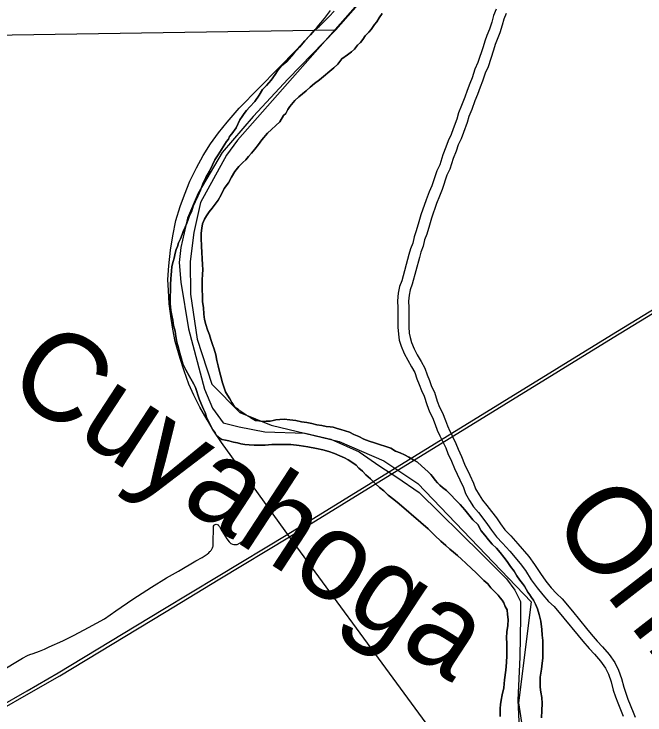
# Model space of a CAD drawing. Extents: x -59 to 82, y -3 to 49.
# Drawn here: x 3.527 to 4.614, y 18.989 to 20.198 of the extents above; entities that cross this region are included whole.
import ezdxf

# ---------------------------------------------------------------- set-up
doc = ezdxf.new("R2010")
doc.units = 0
for name, color, linetype in [('GM_X_City_Street', 7, 'Continuous'), ('GM_X_Corporation', 7, 'Continuous'), ('GM_X_Major_River', 7, 'Continuous'), ('GM_X_Major_River_Text', 7, 'Continuous'), ('GM_X_Minor_River', 7, 'Continuous'), ('GM_X_Minor_River_Text', 7, 'Continuous'), ('GM_X_Rail_Line', 7, 'Continuous'), ('SH_Data', 7, 'Continuous')]:
    doc.layers.add(name, color=color, linetype=linetype)

msp = doc.modelspace()

# ---------------------------------------------------------------- linework, layer by layer
at = {"layer": 'GM_X_City_Street'}
msp.add_lwpolyline([(3.5002, 19.0621), (3.5297, 19.08), (3.5416, 19.087), (3.5499, 19.0911), (3.554, 19.0929), (3.5598, 19.0949), (3.5707, 19.0989), (3.5792, 19.1025), (3.5874, 19.1062), (3.611, 19.1168), (3.6305, 19.1262), (3.6554, 19.1394), (3.683, 19.1548), (3.7025, 19.1684), (3.7314, 19.1886), (3.7638, 19.2091), (3.7895, 19.2251), (3.8104, 19.237), (3.8401, 19.2543), (3.8512, 19.2606), (3.8597, 19.266), (3.8626, 19.2684), (3.8646, 19.2704), (3.8654, 19.2713), (3.8662, 19.2724), (3.867, 19.2736), (3.8679, 19.2749), (3.8685, 19.2761), (3.869, 19.2772), (3.8695, 19.2785), (3.8699, 19.2799), (3.8702, 19.282), (3.8703, 19.2844), (3.8705, 19.313), (3.8708, 19.3144), (3.8716, 19.3159), (3.8725, 19.3169), (3.8738, 19.3175), (3.8751, 19.3178), (3.8769, 19.3174), (3.8785, 19.3165), (3.8795, 19.3154), (3.8808, 19.3138), (3.885, 19.3063), (3.8937, 19.2924), (3.8976, 19.2876), (3.9007, 19.2847), (3.9032, 19.2832), (3.9059, 19.2825), (3.9114, 19.2828), (3.9166, 19.2854), (3.9324, 19.2961)], dxfattribs=at)
at = {"layer": 'GM_X_Corporation'}
for points in [[(2.9277, 20.1527), (4.0816, 20.1703), (4.1198, 20.214), (4.1858, 20.2846), (4.2601, 20.3477), (4.2932, 20.3723), (4.3617, 20.4186), (4.3805, 20.4333), (4.3909, 20.4516), (4.3975, 20.4752), (4.3993, 20.5201), (4.3946, 20.6674), (4.3939, 20.7335), (4.3881, 20.7745), (4.3718, 20.8077), (4.338, 20.8454), (4.2876, 20.8805), (4.2424, 20.9), (2.1, 20.9)], [(4.1322, 20.2302), (3.9122, 19.9802), (3.8928, 19.9541), (3.848, 19.8723), (3.8365, 19.8209), (3.8303, 19.7708), (3.8311, 19.7144), (3.8426, 19.6368), (3.8677, 19.5595), (3.9162, 19.5102), (3.97, 19.4884), (4.0872, 19.4604), (4.1644, 19.4272), (4.2228, 19.3881), (4.4184, 19.1838), (4.3963, 19.0096), (4.4312, 18.7802)], [(2.9277, 20.1527), (4.0816, 20.1703), (3.9992, 20.0858), (3.9392, 20.0206), (3.8853, 19.9585), (3.8444, 19.8889), (3.8259, 19.8454), (3.8143, 19.7952), (3.8116, 19.7693), (3.8142, 19.7351), (3.8273, 19.6547), (3.8549, 19.5509), (3.869, 19.5177), (3.8874, 19.4928), (3.9148, 19.4855), (3.9589, 19.4768), (4.0287, 19.4745), (4.0728, 19.4644), (4.1215, 19.4428), (4.1574, 19.4181), (4.1865, 19.3987), (4.2254, 19.3725), (4.3328, 19.2665), (4.3757, 19.2237), (4.3903, 19.2041), (4.3997, 19.1844), (4.3999, 19.1578), (4.3984, 19.0887), (4.3955, 19.0142), (4.3975, 18.9656)]]:
    msp.add_lwpolyline(points, dxfattribs=at)
at = {"layer": 'GM_X_Major_River'}
for points in [[(4.0785, 20.2027), (4.0703, 20.1935), (4.062, 20.185), (4.053, 20.1758), (4.0448, 20.1696), (4.038, 20.1619), (4.0283, 20.1512), (4.0186, 20.1404), (4.0089, 20.1296), (3.9962, 20.115), (3.9879, 20.1081), (3.9819, 20.1012), (3.9767, 20.0935), (3.97, 20.0836), (3.9618, 20.0743), (3.9551, 20.0674), (3.9491, 20.0575), (3.9417, 20.0467), (3.9334, 20.0375), (3.9275, 20.0314), (3.9237, 20.026), (3.92, 20.0206), (3.9163, 20.0153), (3.9096, 20.0015), (3.9022, 19.9908), (3.8985, 19.9862), (3.8963, 19.9816), (3.8933, 19.9777), (3.8784, 19.9548), (3.8732, 19.9463), (3.8688, 19.9372), (3.8636, 19.9265), (3.8577, 19.9157), (3.8525, 19.905), (3.8481, 19.8936), (3.8437, 19.8837), (3.8393, 19.8737), (3.8356, 19.8661), (3.8327, 19.8562), (3.829, 19.85), (3.8268, 19.8432), (3.8246, 19.8371), (3.8216, 19.8302), (3.8187, 19.8241), (3.8165, 19.8172), (3.8136, 19.8096), (3.8106, 19.8027), (3.8084, 19.7966), (3.8062, 19.7912), (3.8048, 19.7851), (3.8026, 19.7767), (3.8012, 19.7707), (3.799, 19.7623), (3.7984, 19.7539), (3.7977, 19.7478), (3.797, 19.741), (3.7964, 19.7311), (3.7966, 19.7212), (3.796, 19.7098), (3.7961, 19.6984), (3.797, 19.6862), (3.7987, 19.6779), (3.8003, 19.6695), (3.8019, 19.6604), (3.8044, 19.6506), (3.806, 19.6415), (3.8077, 19.6316), (3.8101, 19.6218), (3.8125, 19.6127), (3.8149, 19.6044), (3.818, 19.5945), (3.8227, 19.5839), (3.829, 19.5726), (3.8336, 19.5643), (3.8368, 19.559), (3.8399, 19.5537), (3.8462, 19.5341), (3.8501, 19.5242), (3.8533, 19.5159), (3.8564, 19.5106), (3.8588, 19.5023), (3.8627, 19.494)], [(3.8627, 19.494), (3.8588, 19.5023), (3.8564, 19.5106), (3.8533, 19.5159), (3.8501, 19.5242), (3.8462, 19.5341), (3.8399, 19.5537), (3.8368, 19.559), (3.8336, 19.5643), (3.829, 19.5726), (3.8227, 19.5839), (3.818, 19.5945), (3.8149, 19.6044), (3.8125, 19.6127), (3.8101, 19.6218), (3.8077, 19.6316), (3.806, 19.6415), (3.8044, 19.6506), (3.8019, 19.6604), (3.8003, 19.6695), (3.7987, 19.6779), (3.797, 19.6862), (3.7961, 19.6984), (3.796, 19.7098), (3.7966, 19.7212), (3.7964, 19.7311), (3.797, 19.741), (3.7977, 19.7478), (3.7984, 19.7539), (3.799, 19.7623), (3.8012, 19.7707), (3.8026, 19.7767), (3.8048, 19.7851), (3.8062, 19.7912), (3.8084, 19.7966), (3.8106, 19.8027), (3.8136, 19.8096), (3.8165, 19.8172), (3.8187, 19.8241), (3.8216, 19.8302), (3.8246, 19.8371), (3.8268, 19.8432), (3.829, 19.85), (3.8327, 19.8562), (3.8356, 19.8661), (3.8393, 19.8737), (3.8437, 19.8837), (3.8481, 19.8936), (3.8525, 19.905), (3.8577, 19.9157), (3.8636, 19.9265), (3.8688, 19.9372), (3.8732, 19.9463), (3.8784, 19.9548), (3.8933, 19.9777), (3.8963, 19.9816), (3.8985, 19.9862), (3.9022, 19.9908), (3.9096, 20.0015), (3.9163, 20.0153), (3.92, 20.0206), (3.9237, 20.026), (3.9275, 20.0314), (3.9334, 20.0375), (3.9417, 20.0467), (3.9491, 20.0575), (3.9551, 20.0674), (3.9618, 20.0743), (3.97, 20.0836), (3.9767, 20.0935), (3.9819, 20.1012), (3.9879, 20.1081), (3.9962, 20.115), (4.0089, 20.1296), (4.0186, 20.1404), (4.0283, 20.1512), (4.038, 20.1619), (4.0448, 20.1696), (4.053, 20.1758), (4.062, 20.185), (4.0703, 20.1935), (4.0785, 20.2027)], [(3.8965, 19.9063), (3.9017, 19.9163), (3.9076, 19.9262), (3.9144, 19.9347), (3.9211, 19.9416), (3.9263, 19.9462), (3.9308, 19.9516), (3.9361, 19.9577), (3.942, 19.9647), (3.948, 19.9723), (3.954, 19.9808), (3.9637, 19.9923), (3.9847, 20.0115), (3.9914, 20.0223), (3.9951, 20.0261), (3.9988, 20.033), (4.0025, 20.0383), (4.0108, 20.0483), (4.0175, 20.0545), (4.0243, 20.0599), (4.0303, 20.0653), (4.037, 20.0715), (4.0445, 20.0776), (4.0536, 20.0838), (4.0783, 20.1046), (4.0851, 20.1108), (4.0918, 20.12), (4.1016, 20.127), (4.1083, 20.1324), (4.1136, 20.137), (4.1188, 20.1439), (4.124, 20.1485), (4.1278, 20.1539), (4.1322, 20.16), (4.1382, 20.1662), (4.1427, 20.1708), (4.1479, 20.1792), (4.1524, 20.1838), (4.1561, 20.1907), (4.1613, 20.1984)], [(4.1613, 20.1984), (4.1561, 20.1907), (4.1524, 20.1838), (4.1479, 20.1792), (4.1427, 20.1708), (4.1382, 20.1662), (4.1322, 20.16), (4.1278, 20.1539), (4.124, 20.1485), (4.1188, 20.1439), (4.1136, 20.137), (4.1083, 20.1324), (4.1016, 20.127), (4.0918, 20.12), (4.0851, 20.1108), (4.0783, 20.1046), (4.0536, 20.0838), (4.0445, 20.0776), (4.037, 20.0715), (4.0303, 20.0653), (4.0243, 20.0599), (4.0175, 20.0545), (4.0108, 20.0483), (4.0025, 20.0383), (3.9988, 20.033), (3.9951, 20.0261), (3.9914, 20.0223), (3.9847, 20.0115), (3.9637, 19.9923), (3.954, 19.9808), (3.948, 19.9723), (3.942, 19.9647), (3.9361, 19.9577), (3.9308, 19.9516), (3.9263, 19.9462), (3.9211, 19.9416), (3.9144, 19.9347), (3.9076, 19.9262), (3.9017, 19.9163), (3.8965, 19.9063)], [(4.3323, 19.3066), (4.3261, 19.3172), (4.3176, 19.3254), (4.3107, 19.3337), (4.3037, 19.3427), (4.296, 19.3518), (4.2875, 19.36), (4.2798, 19.3683), (4.2721, 19.3758), (4.2652, 19.381), (4.2606, 19.3848), (4.2567, 19.3893), (4.2529, 19.3938), (4.2482, 19.3998), (4.2452, 19.4036), (4.2405, 19.4081), (4.2351, 19.4133), (4.229, 19.4186), (4.2221, 19.4246), (4.2144, 19.4291), (4.2075, 19.4335), (4.1999, 19.4372), (4.1922, 19.4409), (4.1846, 19.4439), (4.1762, 19.4491), (4.148, 19.4579), (4.1388, 19.4608), (4.1297, 19.4645), (4.1212, 19.469), (4.1128, 19.4727), (4.1052, 19.4764), (4.0976, 19.4786), (4.0899, 19.4808), (4.0838, 19.483), (4.077, 19.4852), (4.0716, 19.4859), (4.0648, 19.4865), (4.0572, 19.488), (4.0488, 19.4894), (4.0404, 19.4916), (4.0313, 19.493), (4.0222, 19.4944), (4.0123, 19.4965), (4.0024, 19.4979), (3.9925, 19.4986), (3.9849, 19.4985), (3.9781, 19.4976), (3.9735, 19.4968), (3.9682, 19.4952), (3.9614, 19.4952), (3.9553, 19.4951), (3.9485, 19.4958), (3.9432, 19.4965), (3.9347, 19.5017), (3.9263, 19.5061), (3.9179, 19.5121), (3.9125, 19.5166), (3.9072, 19.5196), (3.9025, 19.5279), (3.8986, 19.5339), (3.8947, 19.54), (3.8916, 19.546), (3.8853, 19.5634), (3.8837, 19.571), (3.8813, 19.5786), (3.8788, 19.5907), (3.8764, 19.5998), (3.8748, 19.6096), (3.8716, 19.6195), (3.8692, 19.6278), (3.8661, 19.6361), (3.8637, 19.6445), (3.8605, 19.6528), (3.8574, 19.6619), (3.855, 19.671), (3.8541, 19.6801), (3.8532, 19.6915), (3.8515, 19.7013), (3.8514, 19.712), (3.8512, 19.7211), (3.8511, 19.7302), (3.851, 19.7393), (3.8516, 19.7485), (3.8523, 19.7568), (3.8514, 19.7652), (3.8512, 19.7758), (3.8503, 19.7864), (3.8502, 19.7971), (3.8492, 19.8108), (3.8491, 19.8199), (3.8505, 19.8283), (3.8519, 19.8359), (3.8549, 19.8435), (3.8586, 19.8496), (3.863, 19.8565), (3.8683, 19.8627), (3.8735, 19.8696), (3.8787, 19.8765), (3.8839, 19.8857), (3.8891, 19.8964), (3.8965, 19.9063)], [(3.8965, 19.9063), (3.8891, 19.8964), (3.8839, 19.8857), (3.8787, 19.8765), (3.8735, 19.8696), (3.8683, 19.8627), (3.863, 19.8565), (3.8586, 19.8496), (3.8549, 19.8435), (3.8519, 19.8359), (3.8505, 19.8283), (3.8491, 19.8199), (3.8492, 19.8108), (3.8502, 19.7971), (3.8503, 19.7864), (3.8512, 19.7758), (3.8514, 19.7652), (3.8523, 19.7568), (3.8516, 19.7485), (3.851, 19.7393), (3.8511, 19.7302), (3.8512, 19.7211), (3.8514, 19.712), (3.8515, 19.7013), (3.8532, 19.6915), (3.8541, 19.6801), (3.855, 19.671), (3.8574, 19.6619), (3.8605, 19.6528), (3.8637, 19.6445), (3.8661, 19.6361), (3.8692, 19.6278), (3.8716, 19.6195), (3.8748, 19.6096), (3.8764, 19.5998), (3.8788, 19.5907), (3.8813, 19.5786), (3.8837, 19.571), (3.8853, 19.5634), (3.8916, 19.546), (3.8947, 19.54), (3.8986, 19.5339), (3.9025, 19.5279), (3.9072, 19.5196), (3.9125, 19.5166), (3.9179, 19.5121), (3.9263, 19.5061), (3.9347, 19.5017), (3.9432, 19.4965), (3.9485, 19.4958), (3.9553, 19.4951), (3.9614, 19.4952), (3.9682, 19.4952), (3.9735, 19.4968), (3.9781, 19.4976), (3.9849, 19.4985), (3.9925, 19.4986), (4.0024, 19.4979), (4.0123, 19.4965), (4.0222, 19.4944), (4.0313, 19.493), (4.0404, 19.4916), (4.0488, 19.4894), (4.0572, 19.488), (4.0648, 19.4865), (4.0716, 19.4859), (4.077, 19.4852), (4.0838, 19.483), (4.0899, 19.4808), (4.0976, 19.4786), (4.1052, 19.4764), (4.1128, 19.4727), (4.1212, 19.469), (4.1297, 19.4645), (4.1388, 19.4608), (4.148, 19.4579), (4.1762, 19.4491), (4.1846, 19.4439), (4.1922, 19.4409), (4.1999, 19.4372), (4.2075, 19.4335), (4.2144, 19.4291), (4.2221, 19.4246), (4.229, 19.4186), (4.2351, 19.4133), (4.2405, 19.4081), (4.2452, 19.4036), (4.2482, 19.3998), (4.2529, 19.3938), (4.2567, 19.3893), (4.2606, 19.3848), (4.2652, 19.381), (4.2721, 19.3758), (4.2798, 19.3683), (4.2875, 19.36), (4.296, 19.3518), (4.3037, 19.3427), (4.3107, 19.3337), (4.3176, 19.3254), (4.3261, 19.3172), (4.3323, 19.3066)], [(3.8627, 19.494), (3.8666, 19.4864), (3.8697, 19.4804), (3.8736, 19.4751), (3.8759, 19.4706), (3.8813, 19.4661), (3.8851, 19.4638), (3.8912, 19.4624), (3.8973, 19.4617), (3.9049, 19.4595), (3.9118, 19.4581), (3.9179, 19.4566), (3.9248, 19.4552), (3.9324, 19.4545), (3.9407, 19.4539), (3.9498, 19.454), (3.9597, 19.4541), (3.9711, 19.455), (3.9847, 19.4552), (4.0037, 19.4554), (4.0182, 19.4533), (4.0334, 19.4512), (4.0479, 19.4483), (4.0593, 19.4462), (4.0692, 19.4433), (4.0791, 19.4396), (4.0883, 19.4359), (4.0967, 19.4322), (4.1028, 19.4285), (4.1089, 19.4247), (4.1166, 19.4195), (4.1212, 19.4142), (4.1274, 19.409), (4.1335, 19.403), (4.1412, 19.3962), (4.1489, 19.3887), (4.1566, 19.3812), (4.1643, 19.3752), (4.172, 19.3677), (4.1812, 19.3602), (4.1904, 19.3528), (4.2281, 19.3205), (4.2404, 19.31), (4.2519, 19.298), (4.2627, 19.2883), (4.2711, 19.2808), (4.2781, 19.2748), (4.2842, 19.2695), (4.2911, 19.2635), (4.298, 19.2575), (4.3057, 19.2508), (4.3157, 19.241), (4.3227, 19.2343), (4.3304, 19.2268), (4.3365, 19.2207), (4.3434, 19.2148), (4.3488, 19.208), (4.3558, 19.2012), (4.3612, 19.1952), (4.365, 19.1907), (4.3681, 19.1869), (4.3712, 19.1824), (4.3736, 19.1756), (4.3767, 19.1703), (4.3776, 19.162), (4.3784, 19.1536), (4.3778, 19.143), (4.3765, 19.1323), (4.3758, 19.1217), (4.376, 19.1118), (4.3761, 19.1027), (4.3763, 19.0913), (4.3757, 19.0791), (4.3743, 19.0662), (4.3723, 19.0494), (4.3709, 19.0357), (4.3681, 19.0235), (4.3667, 19.0144), (4.3653, 19.0068), (4.3646, 18.9999), (4.3647, 18.9938), (4.3648, 18.9862)], [(4.3648, 18.9862), (4.3647, 18.9938), (4.3646, 18.9999), (4.3653, 19.0068), (4.3667, 19.0144), (4.3681, 19.0235), (4.3709, 19.0357), (4.3723, 19.0494), (4.3743, 19.0662), (4.3757, 19.0791), (4.3763, 19.0913), (4.3761, 19.1027), (4.376, 19.1118), (4.3758, 19.1217), (4.3765, 19.1323), (4.3778, 19.143), (4.3784, 19.1536), (4.3776, 19.162), (4.3767, 19.1703), (4.3736, 19.1756), (4.3712, 19.1824), (4.3681, 19.1869), (4.365, 19.1907), (4.3612, 19.1952), (4.3558, 19.2012), (4.3488, 19.208), (4.3434, 19.2148), (4.3365, 19.2207), (4.3304, 19.2268), (4.3227, 19.2343), (4.3157, 19.241), (4.3057, 19.2508), (4.298, 19.2575), (4.2911, 19.2635), (4.2842, 19.2695), (4.2781, 19.2748), (4.2711, 19.2808), (4.2627, 19.2883), (4.2519, 19.298), (4.2404, 19.31), (4.2281, 19.3205), (4.1904, 19.3528), (4.1812, 19.3602), (4.172, 19.3677), (4.1643, 19.3752), (4.1566, 19.3812), (4.1489, 19.3887), (4.1412, 19.3962), (4.1335, 19.403), (4.1274, 19.409), (4.1212, 19.4142), (4.1166, 19.4195), (4.1089, 19.4247), (4.1028, 19.4285), (4.0967, 19.4322), (4.0883, 19.4359), (4.0791, 19.4396), (4.0692, 19.4433), (4.0593, 19.4462), (4.0479, 19.4483), (4.0334, 19.4512), (4.0182, 19.4533), (4.0037, 19.4554), (3.9847, 19.4552), (3.9711, 19.455), (3.9597, 19.4541), (3.9498, 19.454), (3.9407, 19.4539), (3.9324, 19.4545), (3.9248, 19.4552), (3.9179, 19.4566), (3.9118, 19.4581), (3.9049, 19.4595), (3.8973, 19.4617), (3.8912, 19.4624), (3.8851, 19.4638), (3.8813, 19.4661), (3.8759, 19.4706), (3.8736, 19.4751), (3.8697, 19.4804), (3.8666, 19.4864), (3.8627, 19.494)], [(4.4362, 18.9841), (4.4368, 18.9962), (4.4374, 19.0084), (4.4365, 19.019), (4.4348, 19.0281), (4.434, 19.0365), (4.4338, 19.0448), (4.4337, 19.054), (4.4358, 19.0677), (4.4372, 19.0783), (4.4386, 19.0867), (4.4385, 19.0928), (4.4385, 19.0966), (4.4384, 19.1011), (4.4382, 19.1171), (4.4373, 19.1262), (4.4364, 19.1361), (4.4347, 19.1505), (4.4322, 19.1619), (4.4291, 19.1717), (4.4259, 19.18), (4.422, 19.1868), (4.4189, 19.1913), (4.4158, 19.1959), (4.4127, 19.2004), (4.4096, 19.2057), (4.4065, 19.211), (4.4034, 19.2155), (4.3988, 19.2215), (4.3933, 19.229), (4.3887, 19.2366), (4.3825, 19.2449), (4.3771, 19.2532), (4.3709, 19.2607), (4.3647, 19.269), (4.3585, 19.2765), (4.3508, 19.2832), (4.3447, 19.2908), (4.3385, 19.2991), (4.3323, 19.3066)], [(4.3323, 19.3066), (4.3385, 19.2991), (4.3447, 19.2908), (4.3508, 19.2832), (4.3585, 19.2765), (4.3647, 19.269), (4.3709, 19.2607), (4.3771, 19.2532), (4.3825, 19.2449), (4.3887, 19.2366), (4.3933, 19.229), (4.3988, 19.2215), (4.4034, 19.2155), (4.4065, 19.211), (4.4096, 19.2057), (4.4127, 19.2004), (4.4158, 19.1959), (4.4189, 19.1913), (4.422, 19.1868), (4.4259, 19.18), (4.4291, 19.1717), (4.4322, 19.1619), (4.4347, 19.1505), (4.4364, 19.1361), (4.4373, 19.1262), (4.4382, 19.1171), (4.4384, 19.1011), (4.4385, 19.0966), (4.4385, 19.0928), (4.4386, 19.0867), (4.4372, 19.0783), (4.4358, 19.0677), (4.4337, 19.054), (4.4338, 19.0448), (4.434, 19.0365), (4.4348, 19.0281), (4.4365, 19.019), (4.4374, 19.0084), (4.4368, 18.9962), (4.4362, 18.9841)]]:
    msp.add_lwpolyline(points, dxfattribs=at)
at = {"layer": 'GM_X_Minor_River'}
for points in [[(4.3578, 20.2057), (4.3533, 20.195), (4.3503, 20.1836), (4.3465, 20.1715), (4.342, 20.1608), (4.3383, 20.1509), (4.3352, 20.1411), (4.3262, 20.1137), (4.3209, 20.1023), (4.3164, 20.0878), (4.3127, 20.0779), (4.3081, 20.0658), (4.3036, 20.0544), (4.2983, 20.0399), (4.2931, 20.027), (4.2901, 20.0163), (4.284, 19.9996), (4.2803, 19.9897), (4.275, 19.9791), (4.2712, 19.9677), (4.266, 19.9547), (4.2607, 19.9372), (4.2554, 19.9274), (4.2471, 19.9015), (4.2426, 19.8909), (4.2374, 19.8772), (4.2283, 19.8513), (4.2246, 19.8391), (4.22, 19.8239), (4.2163, 19.8133), (4.214, 19.8026), (4.2103, 19.7928), (4.2073, 19.7829), (4.1952, 19.7373), (4.1915, 19.7274), (4.1892, 19.716), (4.1877, 19.703), (4.1885, 19.6909), (4.1886, 19.6575), (4.1894, 19.6453), (4.1909, 19.6354), (4.194, 19.6248), (4.1993, 19.6119), (4.2054, 19.6005), (4.2122, 19.5891), (4.2176, 19.5793), (4.2214, 19.5686), (4.2252, 19.5588), (4.229, 19.5481), (4.2336, 19.5383), (4.2382, 19.5239), (4.2427, 19.5117), (4.2481, 19.5018), (4.2526, 19.4897), (4.2564, 19.4798), (4.261, 19.47), (4.2656, 19.4609)], [(4.3754, 20.1985), (4.3713, 20.1889), (4.3685, 20.1784), (4.3644, 20.165), (4.3596, 20.1538), (4.3562, 20.1448), (4.3533, 20.1353), (4.3439, 20.1067), (4.3387, 20.0954), (4.3343, 20.0816), (4.3304, 20.0713), (4.3258, 20.059), (4.3213, 20.0476), (4.316, 20.0331), (4.311, 20.0208), (4.3081, 20.0105), (4.3018, 19.993), (4.2977, 19.9821), (4.2926, 19.9719), (4.289, 19.9611), (4.2839, 19.9484), (4.2783, 19.93), (4.2729, 19.9199), (4.2649, 19.8949), (4.2602, 19.8837), (4.2551, 19.8706), (4.2463, 19.8454), (4.2427, 19.8336), (4.2381, 19.8181), (4.2346, 19.8081), (4.2323, 19.7973), (4.2282, 19.7866), (4.2255, 19.7777), (4.2133, 19.7315), (4.2098, 19.7221), (4.208, 19.713), (4.2068, 19.7026), (4.2075, 19.6915), (4.2076, 19.6581), (4.2082, 19.6474), (4.2095, 19.6395), (4.2119, 19.6311), (4.2165, 19.62), (4.2219, 19.6099), (4.2287, 19.5985), (4.2349, 19.587), (4.2391, 19.5753), (4.243, 19.5654), (4.2466, 19.5553), (4.2513, 19.5452), (4.2561, 19.5301), (4.26, 19.5196), (4.2653, 19.5097), (4.2703, 19.4965), (4.2739, 19.4872), (4.2781, 19.4782), (4.2825, 19.4694)], [(4.2827, 19.4689), (4.2883, 19.4569), (4.2921, 19.4471), (4.2981, 19.4344), (4.3035, 19.4214), (4.3125, 19.4021), (4.3189, 19.3884), (4.3225, 19.3785), (4.3283, 19.3682), (4.3341, 19.3591), (4.342, 19.3498), (4.3498, 19.3397), (4.3584, 19.3287), (4.3655, 19.3186), (4.373, 19.3083), (4.383, 19.2976), (4.3954, 19.2837), (4.4142, 19.2619), (4.4242, 19.2485), (4.4342, 19.2325), (4.4433, 19.2198), (4.4527, 19.2083), (4.4617, 19.198), (4.4716, 19.1888), (4.4893, 19.168), (4.5136, 19.1377), (4.5217, 19.1281), (4.532, 19.1163), (4.5411, 19.1065), (4.5527, 19.0933), (4.5624, 19.0792), (4.5689, 19.0663), (4.5741, 19.0516), (4.5779, 19.037), (4.5815, 19.0264), (4.5851, 19.0163), (4.5942, 18.9937), (4.5976, 18.985)], [(4.2656, 19.4609), (4.2709, 19.4495), (4.2747, 19.4396), (4.2808, 19.4267), (4.2861, 19.4138), (4.2953, 19.3941), (4.3014, 19.3812), (4.3052, 19.3705), (4.312, 19.3584), (4.3189, 19.3478), (4.3272, 19.3379), (4.3348, 19.3281), (4.3432, 19.3175), (4.35, 19.3076), (4.3584, 19.2962), (4.369, 19.2848), (4.3812, 19.2712), (4.3994, 19.25), (4.4085, 19.2378), (4.4184, 19.2219), (4.4283, 19.2083), (4.4382, 19.1961), (4.4481, 19.1847), (4.4579, 19.1757), (4.4746, 19.1559), (4.499, 19.1256), (4.5073, 19.1158), (4.5179, 19.1036), (4.5271, 19.0938), (4.5377, 19.0816), (4.5461, 19.0695), (4.5514, 19.0589), (4.556, 19.046), (4.5598, 19.0315), (4.5636, 19.0202), (4.5674, 19.0095), (4.5766, 18.9868)]]:
    msp.add_lwpolyline(points, dxfattribs=at)
at = {"layer": 'GM_X_Rail_Line'}
for points in [[(3.499, 19.0017), (3.5497, 19.0305), (3.6027, 19.0613), (3.7833, 19.1704), (3.8787, 19.2283), (3.9986, 19.3008), (4.5567, 19.6444), (5.3976, 20.158), (5.911, 20.457), (6.3984, 20.76), (6.4572, 20.7942), (6.5925, 20.8727), (6.6384, 20.9)], [(3.5016, 18.9968), (3.5525, 19.0257), (3.6056, 19.0565), (3.7862, 19.1656), (3.8816, 19.2235), (4.0015, 19.296), (4.5596, 19.6397), (5.4005, 20.1532), (5.9139, 20.4522), (6.4013, 20.7552), (6.46, 20.7893), (6.5953, 20.8679), (6.6494, 20.9)], [(4.4098, 18.7395), (4.0015, 19.296), (3.9304, 19.3947), (3.8845, 19.4589), (3.8692, 19.4818), (3.8596, 19.4979), (3.8472, 19.5193), (3.8368, 19.5401), (3.8282, 19.5593), (3.8198, 19.582), (3.8131, 19.6036), (3.8048, 19.6326), (3.8003, 19.6539), (3.7974, 19.6726), (3.7941, 19.698), (3.7929, 19.7205), (3.7922, 19.74), (3.7937, 19.7635), (3.7964, 19.7904), (3.8006, 19.8153), (3.806, 19.8415), (3.8132, 19.8654), (3.8206, 19.8859), (3.8299, 19.9093), (3.8415, 19.9325), (3.8531, 19.9535), (3.8657, 19.9738), (3.8795, 19.9928), (3.8941, 20.011), (3.9151, 20.035), (3.9825, 20.1043), (4.0136, 20.1357), (4.0351, 20.1586), (4.0496, 20.1749), (4.0622, 20.19), (4.0723, 20.2036)]]:
    msp.add_lwpolyline(points, dxfattribs=at)
at = {"layer": 'SH_Data'}
msp.add_lwpolyline([(2.9277, 20.1527), (4.0816, 20.1703), (3.9992, 20.0858), (3.9392, 20.0206), (3.8853, 19.9585), (3.8444, 19.8889), (3.8259, 19.8454), (3.8143, 19.7952), (3.8116, 19.7693), (3.8142, 19.7351), (3.8273, 19.6547), (3.8549, 19.5509), (3.869, 19.5177), (3.8874, 19.4928), (3.9148, 19.4855), (3.9589, 19.4768), (4.0287, 19.4745), (4.0728, 19.4644), (4.1215, 19.4428), (4.1574, 19.4181), (4.1865, 19.3987), (4.2254, 19.3725), (4.3328, 19.2665), (4.3757, 19.2237), (4.3903, 19.2041), (4.3997, 19.1844), (4.3999, 19.1578), (4.3984, 19.0887), (4.3955, 19.0142), (4.3975, 18.9656)], dxfattribs=at)

# ---------------------------------------------------------------- texts
at = {"layer": 'GM_X_Major_River_Text'}
msp.add_text('Cuyahoga', height=0.15161, rotation=326.8396, dxfattribs=at).set_placement((3.5081, 19.5496))
at = {"layer": 'GM_X_Minor_River_Text'}
msp.add_text('Ohio', height=0.1516, rotation=307.7812, dxfattribs=at).set_placement((4.4485, 19.3225))

doc.saveas('drawing.dxf')
